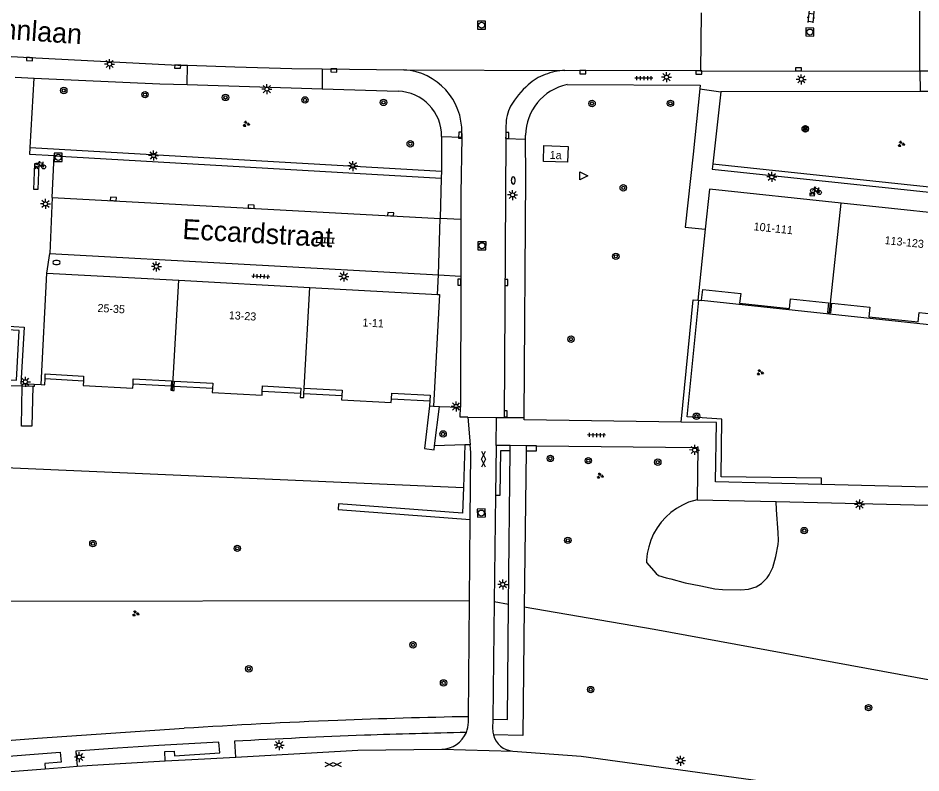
# Model space of a CAD drawing. Extents: x 132999 to 136000, y 398499 to 400501.
# Drawn here: x 134053.9 to 134166.7, y 398964.6 to 399058.8 of the extents above; entities that cross this region are included whole.
import ezdxf

# ---------------------------------------------------------------- set-up
doc = ezdxf.new("R2010")
doc.units = 0
for name, color, linetype in [('gg-anno-huisnummerreeks BGT', 7, 'Continuous'), ('gg-anno-openbare ruimte label', 7, 'Continuous'), ('gg-bbg-hoofdgebouw', 7, 'Continuous'), ('gg-bbg-tussenscheiding', 7, 'Continuous'), ('gg-knt-verharding', 7, 'Continuous'), ('gg-knt-verharding nz', 7, 'Continuous'), ('gt-grn-groengrens', 7, 'Continuous'), ('gt-grn-weggrens', 7, 'Continuous'), ('gt-symb-boom', 7, 'Continuous'), ('gt-symb-brandkraan', 7, 'Continuous'), ('gt-symb-fietsenrek', 7, 'Continuous'), ('gt-symb-gesloten verharding', 7, 'Continuous'), ('gt-symb-groenvak', 7, 'Continuous'), ('gt-symb-klinker verharding', 7, 'Continuous'), ('gt-symb-kolk', 7, 'Continuous'), ('gt-symb-lichtmast', 7, 'Continuous'), ('gt-symb-rioolschacht', 7, 'Continuous'), ('gt-symb-solitaire heester', 7, 'Continuous'), ('gt-symb-tegel verharding', 7, 'Continuous'), ('gt-symb-waterafsluiter', 7, 'Continuous')]:
    doc.layers.add(name, color=color, linetype=linetype)

# ---------------------------------------------------------------- blocks, each defined once
blk = doc.blocks.new('gt0-LMAST')
at = {"layer": 'gt-symb-lichtmast'}
for p, q in [((-0.18, 0.17), (-0.45, 0.44)), ((-0.01, 0.25), (-0.01, 0.62)), ((0.17, 0.17), (0.44, 0.44)), ((-0.26, 0), (-0.63, 0)), ((-0.18, -0.18), (-0.45, -0.45)), ((-0.01, -0.25), (-0.01, -0.63)), ((0.44, -0.45), (0.17, -0.18)), ((0.24, 0), (0.62, 0))]:
    blk.add_line(p, q, dxfattribs=at)
blk.add_circle((-0.01, 0), 0.25, dxfattribs=at)
blk = doc.blocks.new('gt0-KOLK')
at = {"layer": 'gt-symb-kolk'}
blk.add_lwpolyline([(0, 0), (0.37, 0), (0.37, 0.4), (-0.38, 0.4), (-0.38, 0), (0, 0)], dxfattribs=at)
blk = doc.blocks.new('gt0-RS')
at = {"layer": 'gt-symb-rioolschacht'}
blk.add_lwpolyline([(-0.5, -0.5), (0.5, -0.5), (0.5, 0.5), (-0.5, 0.5)], close=True, dxfattribs=at)
blk.add_circle((0, 0), 0.375, dxfattribs=at)
blk = doc.blocks.new('gt0-KL1')
at = {"layer": 'gt-symb-klinker verharding'}
for p, q in [((-1.15, 0.3), (1.15, 0.3)), ((-1, -0.3), (-1, 0.3)), ((-0.5, 0.3), (-0.5, 0.45)), ((0, -0.3), (0, 0.3)), ((0.5, 0.3), (0.5, 0.45)), ((1, -0.3), (1, 0.3)), ((-1.15, -0.3), (1.15, -0.3)), ((-0.5, -0.45), (-0.5, -0.3)), ((0.5, -0.45), (0.5, -0.3))]:
    blk.add_line(p, q, dxfattribs=at)
blk = doc.blocks.new('gt0-FREK')
at = {"layer": 'gt-symb-fietsenrek'}
for p, q in [((0.26, 0.76), (0.29, 0.82)), ((0.54, 0.34), (0.26, 0.76)), ((0.29, 0.82), (0.77, 0.71)), ((0.77, 0.71), (0.54, 0.34)), ((0.76, 0.84), (0.87, 0.82)), ((0.77, 0.71), (0.84, 0.82)), ((0.89, 0.25), (0.77, 0.71))]:
    blk.add_line(p, q, dxfattribs=at)
for points in [[(-0.12, 0), (-0.05, 0.31), (0.05, 0.31), (0.12, 0)], [(0.04, 0.48), (0.23, 0.71), (0.26, 0.76)], [(0.29, 0.82), (0.36, 0.94), (0.45, 0.93)], [(0.54, 0.34), (0.56, 0.31), (0.89, 0.25)]]:
    blk.add_lwpolyline(points, dxfattribs=at)
for centre in [(0.04, 0.48), (0.89, 0.25)]:
    blk.add_circle(centre, 0.252, dxfattribs=at)
blk = doc.blocks.new('gt0-GRVAK')
at = {"layer": 'gt-symb-groenvak'}
for p, q in [((-0.11, 0.19), (-0.23, 0.24)), ((-0.18, 0.15), (0.09, 0.15)), ((-0.09, 0.21), (-0.16, 0.32)), ((-0.05, 0.21), (-0.05, 0.39)), ((0, 0.21), (0.06, 0.32)), ((0.01, 0.19), (0.13, 0.24)), ((0.26, -0.05), (0.2, 0.06)), ((0.3, -0.05), (0.3, 0.13)), ((0.35, -0.05), (0.41, 0.06)), ((-0.24, -0.23), (-0.36, -0.18)), ((-0.32, -0.26), (-0.05, -0.26)), ((-0.23, -0.21), (-0.29, -0.09)), ((-0.18, -0.2), (-0.18, -0.02)), ((-0.14, -0.21), (-0.07, -0.09)), ((-0.12, -0.23), (0, -0.18)), ((0.24, -0.07), (0.12, -0.02)), ((0.17, -0.11), (0.44, -0.11)), ((0.37, -0.07), (0.49, -0.02))]:
    blk.add_line(p, q, dxfattribs=at)
blk = doc.blocks.new('gt0-SH')
at = {"layer": 'gt-symb-solitaire heester'}
blk.add_circle((0, 0), 0.4, dxfattribs=at)
for centre, start, end in [((-0.35, 0.2), 270, 30), ((-0.35, -0.2), 330, 90), ((0, 0.4), 210, 330), ((0.35, 0.2), 150, 270), ((0.35, -0.2), 90, 210), ((0, -0.4), 30, 150)]:
    blk.add_arc(centre, 0.4, start, end, dxfattribs=at)
blk = doc.blocks.new('gt0-BOOM')
at = {"layer": 'gt-symb-boom'}
for radius in [0.4, 0.2]:
    blk.add_circle((0, 0), radius, dxfattribs=at)
blk = doc.blocks.new('gt0-TEG1')
at = {"layer": 'gt-symb-tegel verharding'}
for p, q in [((-1.12, 0), (1.12, 0)), ((-0.9, -0.25), (-0.9, 0.25)), ((-0.45, -0.25), (-0.45, 0.25)), ((0, -0.25), (0, 0.25)), ((0.45, -0.25), (0.45, 0.25)), ((0.9, -0.25), (0.9, 0.25))]:
    blk.add_line(p, q, dxfattribs=at)
blk = doc.blocks.new('gt0-BR')
at = {"layer": 'gt-symb-brandkraan'}
for centre, radius, start, end in [((-0.24, 0), 0.206, 107.5669, 252.4331), ((0.6, -2.66), 3, 106.892, 107.5669), ((0, -0.69), 0.938, 73.108, 106.892), ((-0.6, -2.66), 3, 72.4331, 73.108), ((0.24, 0), 0.206, 287.567, 72.4331), ((0.6, 2.66), 3, 252.4331, 253.108), ((0, 0.69), 0.938, 253.108, 286.8921), ((-0.6, 2.66), 3, 286.8921, 287.567)]:
    blk.add_arc(centre, radius, start, end, dxfattribs=at)
blk = doc.blocks.new('gt0-WAFSL')
at = {"layer": 'gt-symb-waterafsluiter'}
for p, q in [((-0.5, -0.33), (0, 0.67)), ((0, 0.67), (0.5, -0.33)), ((0.5, -0.33), (-0.5, -0.33))]:
    blk.add_line(p, q, dxfattribs=at)
blk = doc.blocks.new('gt0-GESVH1')
at = {"layer": 'gt-symb-gesloten verharding'}
for p, q in [((-0.99, -0.26), (0.01, 0.24)), ((0.01, -0.26), (-0.99, 0.24)), ((0.01, 0.24), (1.01, -0.26)), ((1.01, 0.24), (0.01, -0.26))]:
    blk.add_line(p, q, dxfattribs=at)

msp = doc.modelspace()

# ---------------------------------------------------------------- linework, layer by layer
at = {"layer": 'gg-bbg-hoofdgebouw'}
for p, q in [((134172.97, 399033.98), (134156.68, 399035.7)), ((134139.71, 399032.47), (134138.77, 399023.59)), ((134056.74, 399013.06), (134057.47, 399026.98)), ((134057.47, 399026.98), (134073.93, 399026.08)), ((134073.93, 399026.08), (134090.29, 399025.18)), ((134090.29, 399025.18), (134106.27, 399024.3)), ((134138.77, 399023.59), (134138.91, 399023.58)), ((134089.58, 399011.91), (134089.61, 399012.6)), ((134105.3, 399011.02), (134105.26, 399010.38)), ((134105.26, 399010.38), (134105.75, 399010.35))]:
    msp.add_line(p, q, dxfattribs=at)
for points in [[(134119.49, 399040.93), (134119.55, 399042.89), (134122.57, 399042.78), (134122.5, 399040.82), (134119.49, 399040.93)], [(134156.68, 399035.7), (134140.24, 399037.44), (134139.71, 399032.47)], [(134106.27, 399024.3), (134106.52, 399024.29), (134105.75, 399010.35)], [(134139.26, 399023.61), (134139.39, 399024.91), (134144.14, 399024.41), (134144.01, 399023.23), (134150.23, 399022.57), (134150.35, 399023.75), (134155.09, 399023.24), (134154.97, 399022.07), (134155.22, 399022.05)], [(134138.91, 399023.58), (134139.25, 399023.54), (134139.26, 399023.61)], [(134155.22, 399022.05), (134155.39, 399022.03), (134155.51, 399023.2), (134160.26, 399022.7), (134160.13, 399021.52), (134166.32, 399020.87), (134166.44, 399022.04), (134171.18, 399021.54), (134171.06, 399020.36), (134171.47, 399020.32), (134171.59, 399021.49), (134171.64, 399021.49)], [(134057.23, 399013.76), (134057.26, 399014.38), (134062.05, 399014.12), (134062.02, 399013.48)], [(134056.74, 399013.06), (134057.19, 399013.04), (134057.23, 399013.76)], [(134062.02, 399013.48), (134061.99, 399012.94), (134068.19, 399012.6), (134068.22, 399013.12)], [(134068.22, 399013.12), (134068.25, 399013.78), (134073.01, 399013.52), (134072.97, 399012.85)], [(134072.97, 399012.85), (134072.94, 399012.34), (134073.17, 399012.32)], [(134073.17, 399012.32), (134073.35, 399012.31), (134073.38, 399012.83)], [(134073.38, 399012.83), (134073.42, 399013.49), (134078.18, 399013.23), (134078.14, 399012.55)], [(134084.37, 399012.2), (134084.4, 399012.89), (134089.17, 399012.62), (134089.14, 399011.93)], [(134078.14, 399012.55), (134078.11, 399012.05), (134084.34, 399011.71), (134084.37, 399012.2)], [(134089.14, 399011.93), (134089.11, 399011.45), (134089.55, 399011.42), (134089.58, 399011.91)], [(134089.61, 399012.6), (134094.34, 399012.34), (134094.3, 399011.64)], [(134100.52, 399011.29), (134100.56, 399012), (134105.34, 399011.73), (134105.3, 399011.02)], [(134094.3, 399011.64), (134094.28, 399011.16), (134100.49, 399010.82), (134100.52, 399011.29)]]:
    msp.add_lwpolyline(points, dxfattribs=at)
at = {"layer": 'gg-bbg-tussenscheiding'}
for p, q in [((134155.22, 399022.05), (134156.68, 399035.7)), ((134073.17, 399012.32), (134073.93, 399026.08)), ((134089.61, 399012.6), (134090.29, 399025.18))]:
    msp.add_line(p, q, dxfattribs=at)
at = {"layer": 'gg-knt-verharding'}
for p, q in [((134166.54, 399052.21), (134166.53, 399061.28)), ((134139.2, 399059.48), (134139.13, 399052.23)), ((134091.84, 399052.49), (134102.06, 399052.36)), ((134055.39, 399042.64), (134055.89, 399051.31)), ((134139.13, 399052.23), (134122.18, 399052.28)), ((134139.13, 399052.23), (134166.54, 399052.21)), ((134168.73, 399052.2), (134166.54, 399052.21)), ((134075, 399050.51), (134091.86, 399049.99)), ((134091.86, 399049.99), (134101.34, 399049.69)), ((134139.04, 399049.99), (134138.22, 399041.82)), ((134141.65, 399049.63), (134140.65, 399040.62)), ((134166.57, 399049.64), (134141.65, 399049.63)), ((134173.09, 399049.65), (134166.57, 399049.64)), ((134109.3, 399044.41), (134109.29, 399043.94)), ((134114.81, 399045.38), (134114.8, 399043.77)), ((134106.78, 399044.02), (134106.74, 399039.69)), ((134109.29, 399043.94), (134109.19, 399036.89)), ((134114.8, 399043.77), (134114.57, 399008.94)), ((134117.27, 399043.69), (134117.27, 399044.18)), ((134117.3, 399039.06), (134117.27, 399043.69)), ((134058.13, 399036.43), (134058.35, 399041.62)), ((134058.35, 399041.62), (134106.73, 399038.84)), ((134140.65, 399040.62), (134140.57, 399039.95)), ((134140.57, 399039.95), (134189.03, 399034.83)), ((134106.73, 399038.84), (134106.59, 399033.8)), ((134106.74, 399039.69), (134106.73, 399038.84)), ((134117.09, 399008.93), (134117.3, 399039.06)), ((134109.19, 399036.89), (134109.18, 399033.68)), ((134058.13, 399036.43), (134057.83, 399029.44)), ((134106.4, 399026.74), (134106.59, 399033.8)), ((134109.18, 399033.68), (134109.16, 399026.57)), ((134057.83, 399029.44), (134106.4, 399026.74)), ((134109.16, 399026.57), (134109.12, 399010.24)), ((134055.88, 399013.09), (134056.74, 399013.06)), ((134105.75, 399010.35), (134106.49, 399010.33)), ((134106.49, 399010.33), (134109.12, 399010.24)), ((134110.07, 399008.97), (134113.64, 399008.95)), ((134110.07, 399008.97), (134110.34, 399005.53)), ((134113.59, 399005.46), (134113.64, 399008.95)), ((134113.64, 399008.95), (134114.57, 399008.94)), ((134113.59, 399005.46), (134113.51, 398999.24)), ((134115.35, 399005.44), (134113.59, 399005.46)), ((134115.34, 399004.82), (134115.35, 399005.44)), ((134117.34, 399005.42), (134115.35, 399005.44)), ((134117.34, 399005.42), (134117.33, 399004.79)), ((134118.64, 399005.4), (134117.34, 399005.42)), ((134115.14, 398985.61), (134115.34, 399004.82)), ((134117.33, 399004.79), (134117.1, 398985.27)), ((134177.2, 399000.02), (134154.23, 399000.58)), ((134113.51, 398999.24), (134113.35, 398985.93)), ((134138.71, 398998.68), (134148.57, 398998.44)), ((134110.26, 398986.06), (134110.34, 398996.21)), ((134110.14, 398971.58), (134110.26, 398986.06)), ((134113.35, 398985.93), (134113.16, 398971.25)), ((134110.13, 398970.91), (134110.14, 398971.58)), ((134113.16, 398971.25), (134113.15, 398970.02)), ((134081.05, 398966.53), (134080.92, 398968.51)), ((134072.24, 398966.05), (134075.57, 398966.23)), ((134075.57, 398966.23), (134081.05, 398966.53)), ((134032.3, 398963.09), (134057.24, 398965.07)), ((134057.24, 398965.07), (134059.34, 398965.24)), ((134059.34, 398965.24), (134061.23, 398965.39))]:
    msp.add_line(p, q, dxfattribs=at)
for points in [[(134000, 399057.93), (134034.95, 399055.3), (134048.13, 399054.25), (134051.45, 399054.12), (134055.3, 399053.89), (134073.8, 399052.96), (134075.03, 399052.92)], [(134075.03, 399052.92), (134080.92, 399052.72), (134088.05, 399052.54), (134091.84, 399052.49)], [(134055.89, 399051.31), (134071.57, 399050.62), (134075, 399050.51)], [(134122.45, 399050.51), (134139.09, 399050.46), (134139.04, 399049.99)], [(134058.35, 399041.62), (134055.34, 399041.77), (134055.39, 399042.64)], [(134138.22, 399041.82), (134137.22, 399032.73), (134139.71, 399032.47)], [(134052.05, 399020.38), (134054.6, 399020.24), (134054.21, 399013.14), (134055.88, 399013.09)], [(134110.07, 399008.97), (134109.11, 399008.98), (134109.12, 399010.24)], [(134136.71, 399008.37), (134117.09, 399008.65), (134117.09, 399008.93)], [(134154.23, 399000.58), (134140.99, 399000.91), (134141.1, 399008.31), (134136.71, 399008.37)], [(134110.34, 398996.21), (134110.41, 399004.56), (134110.34, 399005.53)], [(134118.64, 399005.4), (134138.78, 399005.18), (134138.71, 398998.68)], [(134148.57, 398998.44), (134188.26, 398997.48), (134187.66, 398992.01), (134190.2, 398991.53), (134296.72, 398966.94), (134348.83, 398965.69)], [(134113.16, 398971.25), (134114.99, 398971.22), (134115.14, 398985.61)], [(134117.1, 398985.27), (134116.91, 398969.25), (134113.23, 398969.3)], [(134031.34, 398966.97), (134056.3, 398968.9), (134065.45, 398969.54), (134074.6, 398970.13)], [(134072.24, 398966.05), (134072.19, 398967.23), (134073.35, 398967.27), (134073.41, 398966.71), (134079.05, 398967.07), (134078.95, 398968.41), (134075.2, 398968.2), (134071.46, 398967.98), (134066.27, 398967.65), (134061.09, 398967.28), (134061.23, 398965.39)], [(134031.57, 398965.02), (134059.12, 398967.13), (134059.24, 398965.88), (134057.21, 398965.73), (134057.24, 398965.07)], [(134081.05, 398966.53), (134096.29, 398967.38), (134106.8, 398967.52)], [(134115.66, 398967.28), (134124.22, 398966.67), (134149.05, 398963.23), (134156.83, 398962.25)], [(134061.23, 398965.39), (134063.13, 398965.54), (134072.24, 398966.05)]]:
    msp.add_lwpolyline(points, dxfattribs=at)
for centre, radius, start, end in [((134101.6, 399044.67), 7.7, 358.1034, 86.5559), ((134122.03, 399045.54), 6.65, 110.5514, 131.7775), ((134122.47, 399044.71), 7.58, 92.1915, 111.4392), ((134124.6, 399042.48), 10.64, 131.1446, 149.9165), ((134123.78, 399044.14), 6.51, 101.7901, 179.6143), ((134101.16, 399044.07), 5.62, 359.4175, 88.1908), ((134120.41, 399045.32), 5.6, 153.4842, 179.3841), ((134125.33, 398169.02), 802.71, 92.25086, 93.62308), ((134124.47, 398175.76), 795.95, 91.03147, 92.20804), ((134106.7, 398970.94), 3.43, 337.2937, 359.474), ((134115.87, 398969.99), 2.72, 179.2487, 194.7103), ((134126.27, 398168.08), 801.71, 92.08369, 93.24329), ((134126.25, 398143.32), 826.45, 91.13558, 92.0195), ((134106.71, 398970.94), 3.42, 271.5194, 337.2131), ((134115.86, 398969.99), 2.71, 194.7675, 265.9098)]:
    msp.add_arc(centre, radius, start, end, dxfattribs=at)
at = {"layer": 'gg-knt-verharding nz'}
for p, q in [((134075, 399050.51), (134075.03, 399052.92)), ((134091.84, 399052.49), (134091.86, 399049.99)), ((134058.13, 399036.43), (134106.59, 399033.8))]:
    msp.add_line(p, q, dxfattribs=at)
for points in [[(134056.32, 399037.42), (134055.82, 399037.42), (134055.95, 399040.65), (134056.45, 399040.65), (134056.32, 399037.42)], [(134152.76, 399036.67), (134153.36, 399036.61), (134153.39, 399036.91), (134152.79, 399036.97), (134152.76, 399036.67)]]:
    msp.add_lwpolyline(points, dxfattribs=at)
at = {"layer": 'gt-grn-groengrens'}
for p, q in [((134055.39, 399042.64), (134106.74, 399039.69)), ((134140.65, 399040.62), (134189.04, 399035.47)), ((134139.26, 399023.61), (134187.14, 399018.45)), ((134055.71, 399012.81), (134054.37, 399012.85)), ((134062.02, 399013.48), (134057.23, 399013.76)), ((134072.97, 399012.85), (134068.22, 399013.12)), ((134078.14, 399012.55), (134073.38, 399012.83)), ((134089.14, 399011.93), (134084.37, 399012.2)), ((134094.3, 399011.64), (134089.58, 399011.91)), ((134100.52, 399011.29), (134105.3, 399011.02)), ((134105.9, 399005.41), (134106.49, 399010.33)), ((134109.67, 399005.51), (134105.9, 399005.41)), ((134109.67, 399005.51), (134109.49, 399000.18)), ((134110.34, 399005.53), (134109.67, 399005.51)), ((134013.03, 399004.41), (134109.49, 399000.18)), ((134115.14, 398985.61), (134113.35, 398985.93))]:
    msp.add_line(p, q, dxfattribs=at)
for points in [[(134136.71, 399008.37), (134138.22, 399023.65), (134138.77, 399023.59)], [(134154.23, 399000.58), (134154.24, 399001.35), (134141.69, 399001.53), (134141.8, 399008.72), (134137.47, 399009.03), (134138.91, 399023.58)], [(134054.37, 399012.85), (134039.73, 399013.28), (134039.75, 399014.04), (134053.66, 399013.62), (134054, 399019.79), (134051.77, 399019.91), (134051.79, 399020.4)], [(134055.71, 399012.81), (134055.56, 399007.84), (134054.28, 399007.84), (134054.37, 399012.85)], [(134055.88, 399013.09), (134055.86, 399012.8), (134055.71, 399012.81)], [(134105.26, 399010.38), (134104.62, 399005.07), (134105.85, 399004.92), (134105.9, 399005.41)], [(134117.33, 399004.79), (134118.64, 399004.78), (134118.64, 399005.4)], [(134113.51, 398999.24), (134114.09, 398999.23), (134114.16, 399004.83), (134115.34, 399004.82)], [(134109.49, 399000.18), (134109.39, 398996.98), (134093.9, 398998.17), (134093.84, 398997.47), (134110.34, 398996.21)], [(134138.71, 398998.68), (134137.64, 398998.36), (134136.85, 398998.01), (134136.11, 398997.58), (134135.41, 398997.07), (134134.77, 398996.49), (134134.2, 398995.86), (134133.69, 398995.16), (134133.26, 398994.42), (134132.92, 398993.63), (134132.65, 398992.81), (134132.47, 398991.97), (134132.38, 398991.12), (134132.39, 398990.83), (134133.59, 398989.46), (134133.88, 398989.23), (134134.81, 398988.91), (134135.4, 398988.81), (134137.21, 398988.29), (134139.18, 398987.93), (134140.89, 398987.56), (134141.88, 398987.46), (134144.15, 398987.43), (134145.1, 398987.51), (134146.06, 398987.81), (134146.75, 398988.22), (134147.46, 398988.93), (134147.71, 398989.31), (134148.14, 398990.21), (134148.54, 398991.6), (134148.84, 398993.09), (134148.88, 398993.57), (134148.84, 398994.57), (134148.6, 398997.4), (134148.57, 398998.44)], [(134110.26, 398986.06), (134043.54, 398985.95), (134024.27, 398985.99)], [(134356.34, 398929.9), (134283.95, 398955.04), (134172.12, 398975.37), (134133.33, 398982.45), (134117.1, 398985.27)]]:
    msp.add_lwpolyline(points, dxfattribs=at)
at = {"layer": 'gt-grn-weggrens'}
for p, q in [((134102.06, 399052.36), (134122.18, 399052.28)), ((134053.48, 399051.42), (134055.89, 399051.31)), ((134166.54, 399052.21), (134166.57, 399049.64)), ((134139.04, 399049.99), (134141.65, 399049.63)), ((134106.78, 399044.02), (134109.29, 399043.94)), ((134114.8, 399043.77), (134117.27, 399043.69)), ((134109.18, 399033.68), (134106.59, 399033.8)), ((134057.47, 399026.98), (134057.83, 399029.44)), ((134106.27, 399024.3), (134106.4, 399026.74)), ((134106.4, 399026.74), (134109.16, 399026.57)), ((134114.57, 399008.94), (134117.09, 399008.93)), ((134106.8, 398967.52), (134115.66, 398967.28))]:
    msp.add_line(p, q, dxfattribs=at)

# ---------------------------------------------------------------- block references
at = {"layer": 'gt-symb-boom'}
for p, rotation in [((134059.57, 399049.78), -2.0638197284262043), ((134125.57, 399048.15), 90), ((134135.36, 399048.17), 90), ((134129.47, 399037.62), 173.912991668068), ((134128.54, 399029.07), 173.91299166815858), ((134122.94, 399018.72), 175.00791883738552), ((134122.54, 398993.6), -0.7448031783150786)]:
    msp.add_blockref('gt0-BOOM', p, dxfattribs=dict(at, rotation=rotation))
for p in [(134069.72, 399049.25), (134079.77, 399048.91), (134089.71, 399048.6), (134099.51, 399048.29), (134102.86, 399043.12), (134138.62, 399009.1), (134106.96, 399006.89), (134120.36, 399003.83), (134125.1, 399003.55), (134133.78, 399003.36), (134152.08, 398994.82), (134063.21, 398993.2), (134081.25, 398992.6), (134103.2, 398980.55), (134082.69, 398977.56), (134107.02, 398975.8), (134125.4, 398974.97), (134160.12, 398972.71)]:
    msp.add_blockref('gt0-BOOM', p, dxfattribs=at)
at = {"layer": 'gt-symb-brandkraan', "rotation": 90.51564809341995}
msp.add_blockref('gt0-BR', (134115.73, 399038.53), dxfattribs=at)
at = {"layer": 'gt-symb-brandkraan'}
msp.add_blockref('gt0-BR', (134058.66, 399028.29), dxfattribs=at)
at = {"layer": 'gt-symb-fietsenrek'}
for p in [(134056.17, 399039.99), (134153.09, 399036.79)]:
    msp.add_blockref('gt0-FREK', p, dxfattribs=at)
at = {"layer": 'gt-symb-gesloten verharding', "rotation": 89.25519682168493}
msp.add_blockref('gt0-GESVH1', (134111.99, 399003.72), dxfattribs=at)
at = {"layer": 'gt-symb-gesloten verharding'}
msp.add_blockref('gt0-GESVH1', (134093.22, 398965.62), dxfattribs=at)
at = {"layer": 'gt-symb-groenvak'}
for p in [(134082.35, 399045.6), (134164.19, 399043.1), (134146.54, 399014.56), (134126.56, 399001.65), (134068.53, 398984.46)]:
    msp.add_blockref('gt0-GRVAK', p, dxfattribs=at)
at = {"layer": 'gt-symb-klinker verharding'}
for p, rotation in [((134152.95, 399059.39), -95.5680240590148), ((134092.22, 399031.09), -3.211625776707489)]:
    msp.add_blockref('gt0-KL1', p, dxfattribs=dict(at, rotation=rotation))
at = {"layer": 'gt-symb-kolk'}
for p, rotation in [((134055.3, 399053.89), 176.6167123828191), ((134073.8, 399052.96), 177.82163117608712), ((134093.32, 399052.49), 179.14062775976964), ((134151.35, 399052.22), -0.057295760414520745), ((134124.42, 399052.27), 179.82811317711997), ((134138.9, 399052.22), -177.99346106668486), ((134109.3, 399044.19), 89.14062775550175), ((134114.78, 399044.15), -91.31757063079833), ((134065.76, 399036.02), -3.0940580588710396), ((134082.98, 399035.08), -3.0940580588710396), ((134100.4, 399034.14), -3.0940580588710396), ((134108.79, 399025.82), -90.05729576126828), ((134114.66, 399025.79), -90.05729575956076), ((134114.57, 399009.39), -90.11459140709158)]:
    msp.add_blockref('gt0-KOLK', p, dxfattribs=dict(at, rotation=rotation))
at = {"layer": 'gt-symb-lichtmast'}
for p in [(134065.3, 399053.08), (134134.88, 399051.44), (134151.71, 399051.17), (134084.95, 399049.95), (134070.8, 399041.66), (134095.69, 399040.35), (134148.04, 399038.98), (134115.65, 399036.73), (134057.29, 399035.61), (134071.14, 399027.8), (134094.57, 399026.54), (134054.78, 399013.4), (134108.59, 399010.32), (134114.43, 398988.1), (134086.48, 398968.04), (134061.52, 398966.54), (134136.62, 398966.09)]:
    msp.add_blockref('gt0-LMAST', p, dxfattribs=at)
for p, rotation in [((134138.38, 399004.88), 179.36977184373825), ((134159, 398998.08), -1.3748347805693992)]:
    msp.add_blockref('gt0-LMAST', p, dxfattribs=dict(at, rotation=rotation))
at = {"layer": 'gt-symb-rioolschacht'}
for p, rotation in [((134111.77, 399057.93), 179.88540859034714), ((134152.78, 399057.08), -90.45835645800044), ((134111.82, 399030.39), -90.05729576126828), ((134111.73, 398997.01), -88.0507458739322)]:
    msp.add_blockref('gt0-RS', p, dxfattribs=dict(at, rotation=rotation))
msp.add_blockref('gt0-RS', (134058.88, 399041.43), dxfattribs=at)
at = {"layer": 'gt-symb-solitaire heester'}
msp.add_blockref('gt0-SH', (134152.21, 399044.99), dxfattribs=at)
at = {"layer": 'gt-symb-tegel verharding'}
for p, rotation in [((134132.03, 399051.32), 179.4843519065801), ((134084.18, 399026.57), -3.1543921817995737), ((134126.12, 399006.75), 179.36977184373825)]:
    msp.add_blockref('gt0-TEG1', p, dxfattribs=dict(at, rotation=rotation))
at = {"layer": 'gt-symb-waterafsluiter', "rotation": -90.00000000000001}
msp.add_blockref('gt0-WAFSL', (134124.36, 399039.12), dxfattribs=at)

# ---------------------------------------------------------------- texts
at = {"layer": 'gg-anno-huisnummerreeks BGT'}
for s, rotation, p in [('1a', 358.2, (134120.27, 399041.24)), ('101-111', 354, (134145.72, 399032.33)), ('113-123', 354, (134162.09, 399030.61)), ('25-35', 356.8, (134063.76, 399022.13)), ('13-23', 356.8, (134080.17, 399021.23)), ('1-11', 356.8, (134096.86, 399020.32))]:
    msp.add_text(s, height=1, rotation=rotation, dxfattribs=at).set_placement(p)
at = {"layer": 'gg-anno-openbare ruimte label'}
for s, rotation, p in [('Hoffmannlaan', 356, (134040.99, 399057)), ('Eccardstraat', 356.8, (134074.35, 399031.24))]:
    msp.add_text(s, height=2.5, rotation=rotation, dxfattribs=at).set_placement(p)

doc.saveas('drawing.dxf')
